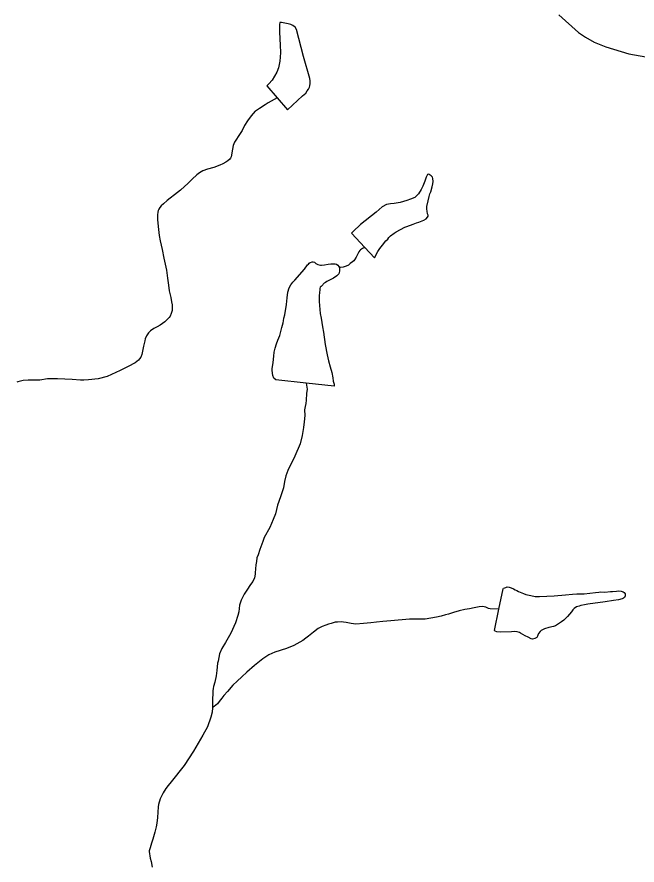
# Model space of a CAD drawing. Extents: x 2220236 to 2384410, y 720751 to 894131.
# Drawn here: x 2258849 to 2261721, y 824260 to 828191 of the extents above; entities that cross this region are included whole.
import ezdxf

# ---------------------------------------------------------------- set-up
doc = ezdxf.new("R2010")
doc.units = 0
for name, color, linetype in [('Exist Hydrographic Misc Water Feature', 7, 'Continuous'), ('Exist Hydrographic Pond Under 1500 Sq Ft', 7, 'Continuous'), ('Exist Road Secondary Type 51 Attributed', 7, 'Continuous')]:
    doc.layers.add(name, color=color, linetype=linetype)

msp = doc.modelspace()

# ---------------------------------------------------------------- linework, layer by layer
at = {"layer": 'Exist Hydrographic Misc Water Feature'}
for points in [[(2260054.1, 827815.9), (2260012.3, 827792.2), (2259998.7, 827783.6), (2259972.7, 827766.8), (2259958.4, 827757.2), (2259952.8, 827753.4), (2259942.7, 827742.8), (2259933.6, 827732.5), (2259917.1, 827708.9), (2259903.2, 827687.2), (2259891.2, 827664.5), (2259881.8, 827650.6), (2259855.7, 827610.1), (2259850.1, 827594.8), (2259846.5, 827578.5), (2259840.5, 827542.5), (2259837.7, 827536), (2259834.4, 827531.8), (2259824.7, 827523.8), (2259815.7, 827517.4), (2259802.4, 827510.5), (2259788.9, 827504.2), (2259761.1, 827493.3), (2259731.1, 827485.7), (2259709.3, 827477), (2259694.3, 827468.5), (2259681.3, 827458.9), (2259659.6, 827438.7), (2259641.8, 827420.3), (2259606.1, 827388.3), (2259592.1, 827377.8), (2259544.7, 827339.4), (2259526.7, 827325), (2259516.6, 827315.4), (2259510.9, 827307.3), (2259506.5, 827300.1), (2259503.1, 827293.7), (2259501.6, 827285.5), (2259500, 827273.1), (2259499.2, 827251.1), (2259500.6, 827236.3), (2259502.8, 827218.9), (2259507.9, 827177.1), (2259512.3, 827153.1), (2259520.7, 827113.5), (2259529, 827073.4), (2259541.6, 827017.3), (2259545.8, 826979.5), (2259550, 826947.3), (2259554.1, 826922), (2259561, 826890.7), (2259564.8, 826869.9), (2259567.2, 826856.1), (2259567.2, 826843.6), (2259566.9, 826829.9), (2259563.4, 826815.8), (2259557.6, 826803.8), (2259553.5, 826797.3), (2259533.1, 826778.1), (2259511.8, 826762.8), (2259497.5, 826754.9), (2259481.9, 826747), (2259466.9, 826735.8), (2259458.2, 826727.1), (2259448.4, 826712.6), (2259443.2, 826698.6), (2259440.4, 826690.4), (2259437.2, 826676.7), (2259434.9, 826664.3), (2259426.9, 826626.8), (2259422.1, 826614.7), (2259416.7, 826606.6), (2259411.3, 826600.8), (2259395.6, 826588.1), (2259363.5, 826570), (2259326, 826551.8), (2259266.1, 826525.1), (2259224.5, 826513.9), (2259179.8, 826508.2), (2259158.5, 826507.7), (2259142.4, 826508), (2259104.4, 826509.8), (2259036.2, 826512.8), (2258990.3, 826512.8), (2258954.5, 826508), (2258922.6, 826507.6), (2258900.7, 826507.4), (2258876.7, 826505.3), (2258852.6, 826499.3), (2258848.7, 826498.7)], [(2260459.9, 827122), (2260449.3, 827118.3), (2260440.4, 827111.9), (2260436.3, 827107.7), (2260431.9, 827102.2), (2260428.5, 827095.7), (2260426.4, 827089.2), (2260424.4, 827086), (2260420.6, 827077.9), (2260412.5, 827065.6), (2260408.5, 827060.7), (2260402.8, 827055.3), (2260392.8, 827047.3), (2260384.1, 827040.9), (2260373.2, 827035.2), (2260359, 827030.6), (2260348.8, 827030.1), (2260340.3, 827032)], [(2260188.4, 826492.9), (2260192.4, 826465), (2260190.4, 826445.3), (2260188.8, 826415.2), (2260186.8, 826399.5), (2260182.9, 826384.8), (2260180.9, 826369.4), (2260181.4, 826343.2), (2260179.5, 826313.7), (2260176, 826287.5), (2260170.3, 826251.5), (2260160.7, 826213), (2260135.2, 826154.5), (2260104, 826088.9), (2260093.9, 826064.5), (2260088.2, 826038.4), (2260082.6, 826008), (2260069, 825966.6), (2260055.4, 825928.2), (2260045.7, 825888.4), (2260036, 825862.4), (2260020.1, 825824), (2259994.5, 825777.9), (2259986.9, 825759.1), (2259982.8, 825747.7), (2259973.1, 825723.3), (2259965.3, 825697.2), (2259959.8, 825683.5), (2259957.8, 825667.2), (2259955.8, 825651.5), (2259954.1, 825632.8), (2259952.1, 825614.8), (2259952, 825608.9), (2259948.3, 825591), (2259940.5, 825574.7), (2259930.7, 825561.1), (2259912.7, 825534.3), (2259900.8, 825514.9), (2259887.2, 825488.2), (2259879.8, 825464.5), (2259875.9, 825434.4), (2259872.2, 825416.4), (2259860.4, 825382.2), (2259838.7, 825334.1), (2259814.6, 825292), (2259797.2, 825263.8), (2259787.6, 825239.4), (2259780, 825205.8), (2259778.1, 825195.3), (2259774.5, 825161.6), (2259771.7, 825136.4), (2259764.8, 825107.7), (2259759.2, 825087.4), (2259757, 825077.7), (2259755.5, 825066.9), (2259755.2, 825055.4), (2259753.7, 825029.2), (2259754, 825011.1), (2259753.9, 824990.8)], [(2261080.2, 825445.5), (2261040.9, 825447), (2261033.1, 825448.8), (2261021, 825454.9), (2261012.9, 825457.4), (2261003.1, 825458.6), (2260989.3, 825456.2), (2260966.5, 825451.8), (2260945.1, 825448.3), (2260923.4, 825443.8), (2260897.4, 825437.8), (2260870.6, 825430.2), (2260847.5, 825423.1), (2260833.7, 825419.4), (2260813.5, 825413.3), (2260791.5, 825408.8), (2260765.8, 825404.5), (2260739.8, 825400.1), (2260703.7, 825399.8), (2260667.6, 825399.9), (2260579.9, 825392.6), (2260544.1, 825388.4), (2260514.2, 825385.7), (2260488.2, 825382.3), (2260454, 825379.7), (2260417.9, 825377.2), (2260396.3, 825379.3), (2260381.9, 825382.9), (2260374.1, 825384.7), (2260362, 825386.6), (2260350.2, 825386.8), (2260334.1, 825386.2), (2260322.6, 825385.7), (2260304.1, 825380.2), (2260292.2, 825376.5), (2260280, 825371.9), (2260262.5, 825365.7), (2260244.3, 825356.2), (2260222.6, 825339.3), (2260198.6, 825321.1), (2260186.9, 825311.5), (2260172.9, 825300.9), (2260131.5, 825278.2), (2260097.4, 825264.1), (2260043.9, 825247.2), (2260015.4, 825233.7), (2259987.8, 825215.6), (2259949.5, 825185.2), (2259913.1, 825153.8), (2259890.6, 825132.3), (2259868.9, 825112.1), (2259848.8, 825094.4), (2259823.3, 825063.8), (2259807.5, 825046.1), (2259797.4, 825033.2), (2259785.6, 825018), (2259777.8, 825007.4), (2259761.8, 824995.6), (2259753.9, 824990.8)], [(2259753.9, 824990.8), (2259753.8, 824989.2), (2259752.1, 824969.5), (2259746.4, 824945), (2259730.7, 824901.1), (2259709.2, 824862.8), (2259665.7, 824788.3), (2259622.4, 824721.9), (2259563, 824645.4), (2259549.3, 824629.3), (2259537.5, 824615.4), (2259525.6, 824595.4), (2259511.9, 824566.8), (2259504.1, 824540.7), (2259502.3, 824529.3), (2259499, 824481.1), (2259497.1, 824454.9), (2259493.8, 824436.9), (2259486.7, 824412.5), (2259477.5, 824380.5), (2259471.9, 824361), (2259466.2, 824340.7), (2259462.1, 824331), (2259460.7, 824326.1), (2259460.3, 824322.8), (2259466.2, 824292.2), (2259470.8, 824276.7), (2259474.9, 824251)]]:
    msp.add_lwpolyline(points, dxfattribs=at)
at = {"layer": 'Exist Hydrographic Pond Under 1500 Sq Ft'}
for points in [[(2260054.1, 827815.9), (2260102.2, 827760.8), (2260171.7, 827825), (2260186.4, 827837.1), (2260193.5, 827847.5), (2260199.3, 827855.5), (2260203.4, 827865.3), (2260205.2, 827871.8), (2260207.3, 827881.6), (2260206.3, 827894.8), (2260205.2, 827905.6), (2260176.1, 828006.9), (2260143, 828133.2), (2260137, 828143.2), (2260126.6, 828150.6), (2260116.9, 828155.1), (2260104.8, 828158.6), (2260074.8, 828164.2), (2260066.2, 828164.3), (2260065.1, 828156.2), (2260065, 828120.1), (2260068, 828060), (2260070, 828026.5), (2260068.5, 828004.2), (2260066.5, 827986.2), (2260060.6, 827954.5), (2260052.6, 827934), (2260031.2, 827897.7), (2260015.4, 827880), (2260005.4, 827872), (2260054.1, 827815.9)], [(2260459.9, 827122), (2260504.5, 827074.5), (2260520.6, 827104.3), (2260530, 827118.2), (2260542.1, 827132.7), (2260558, 827152.8), (2260566, 827160.8), (2260571.4, 827168.9), (2260579.5, 827176.9), (2260595.5, 827189), (2260605.4, 827195.4), (2260645.2, 827215.9), (2260655.1, 827219.6), (2260683.2, 827229.9), (2260699.1, 827236.1), (2260709.7, 827239.2), (2260725.5, 827245.4), (2260732.8, 827248.5), (2260744.4, 827255.5), (2260750.5, 827262.9), (2260752.9, 827266.8), (2260752.7, 827272.7), (2260750.5, 827278.3), (2260748.4, 827290.8), (2260747.6, 827299.7), (2260747.9, 827312.8), (2260753, 827338.3), (2260757.7, 827358.5), (2260761.9, 827370.9), (2260765.7, 827380.7), (2260772.7, 827403.5), (2260775.3, 827416.6), (2260776.6, 827428.7), (2260775.2, 827441.2), (2260773, 827447.8), (2260766.9, 827454.5), (2260758.8, 827460.2), (2260755.9, 827461.9), (2260751, 827460.4), (2260746.9, 827454.9), (2260744.1, 827447.4), (2260738.5, 827429.5), (2260728.9, 827406), (2260721.6, 827390.4), (2260708.4, 827371), (2260691.7, 827354.3), (2260671.8, 827345.6), (2260654, 827339.4), (2260624, 827330.1), (2260596.6, 827325.8), (2260578.3, 827324.5), (2260560.1, 827321), (2260540.2, 827310.6), (2260512.5, 827286.5), (2260439.5, 827229), (2260406, 827196.9), (2260397.7, 827188.9), (2260459.9, 827122)], [(2260188.4, 826492.9), (2260047.7, 826508.3), (2260038.7, 826516.7), (2260034, 826528.3), (2260031.5, 826551.9), (2260031.4, 826560.1), (2260035.6, 826589.6), (2260038.8, 826618.4), (2260040.8, 826636.4), (2260044.5, 826656), (2260050.2, 826676.2), (2260056.4, 826692.5), (2260066.1, 826714.6), (2260075.7, 826752.1), (2260081.7, 826772.3), (2260083.2, 826782.1), (2260085.4, 826794.5), (2260089.1, 826810.8), (2260096.6, 826858.2), (2260100.5, 826888.3), (2260104, 826914.5), (2260110.3, 826935), (2260117.8, 826948.7), (2260126, 826961), (2260135.7, 826970.6), (2260181, 827021.2), (2260194.9, 827041.5), (2260198.9, 827045.4), (2260201.6, 827049.6), (2260206.2, 827052.8), (2260208.9, 827053.4), (2260216.8, 827055.8), (2260221.1, 827055.8), (2260226.9, 827054), (2260230.8, 827049.6), (2260232.7, 827048), (2260241.8, 827042.9), (2260255.2, 827040.3), (2260259.1, 827040.2), (2260272.9, 827042.2), (2260289.7, 827045.1), (2260302.9, 827046.5), (2260312.4, 827046.3), (2260321.9, 827046.1), (2260328.7, 827044.3), (2260334.9, 827040.9), (2260339, 827034.3), (2260340.3, 827032)], [(2260340.3, 827032), (2260341.3, 827031), (2260343.1, 827024.4), (2260343, 827021.1), (2260343.2, 827012.9), (2260341.7, 827005.7), (2260339.3, 827000.8), (2260330.6, 826990.2), (2260315.6, 826980.6), (2260295.7, 826970.6), (2260283.5, 826964.3), (2260277.5, 826960.1), (2260271.8, 826956.3), (2260267.8, 826952.1), (2260265.8, 826949.9), (2260261.8, 826945.7), (2260257.7, 826941.8), (2260253.7, 826937.7), (2260252, 826932.1), (2260252.2, 826926.2), (2260250.3, 826914.1), (2260248.3, 826897.7), (2260248.4, 826872.2), (2260253.2, 826815.6), (2260257.3, 826794.2), (2260263.7, 826753.8), (2260268.4, 826729.1), (2260276.4, 826672.5), (2260286.3, 826625.4), (2260291.3, 826596.7), (2260299.5, 826568.7), (2260307.5, 826542.3), (2260311.9, 826518.2), (2260313.9, 826502.8), (2260317.9, 826488.6), (2260318, 826479.7), (2260188.4, 826492.9)], [(2261080.2, 825445.5), (2261100.2, 825540.9), (2261102.2, 825543.4), (2261108.2, 825545.6), (2261112.5, 825547.2), (2261120.1, 825549.6), (2261127.9, 825547.8), (2261138.3, 825544.3), (2261148.4, 825539.9), (2261156.2, 825535.8), (2261164.3, 825532.3), (2261172.1, 825527.9), (2261180.2, 825524.4), (2261194.6, 825518.6), (2261206.6, 825514.1), (2261228.8, 825508.7), (2261248.7, 825505), (2261268.4, 825504.6), (2261336.7, 825507.4), (2261390.2, 825511.9), (2261422.5, 825516.2), (2261442.5, 825516.7), (2261476.3, 825516.7), (2261501.6, 825520.4), (2261528.2, 825523.1), (2261544.3, 825525.1), (2261552.2, 825525.9), (2261572.2, 825525.5), (2261598.2, 825528.3), (2261608, 825528.7), (2261625.5, 825530), (2261636, 825530.8), (2261647.1, 825528.9), (2261652.3, 825527.8), (2261657.2, 825526.1), (2261662, 825522.7), (2261666.2, 825517), (2261666.3, 825507.2), (2261662.9, 825500.7), (2261658.2, 825497.5), (2261652.3, 825494.3), (2261634.5, 825489.8), (2261612.4, 825486), (2261573.3, 825480.2), (2261493, 825468.8), (2261476.9, 825466.8), (2261460.7, 825462.9), (2261452.8, 825460.7), (2261440.9, 825456.7), (2261429.3, 825448.8), (2261422.9, 825442.3), (2261417.2, 825434.3), (2261399.3, 825411.7), (2261381.9, 825395.6), (2261370.3, 825387), (2261357.6, 825378.1), (2261344, 825369.5), (2261334.1, 825365.5), (2261312, 825361), (2261291.9, 825354.9), (2261279.9, 825349.5), (2261276.3, 825347), (2261272.3, 825343.1), (2261264.2, 825333.5), (2261262.1, 825325.3), (2261260.3, 825321.1), (2261256.3, 825314.6), (2261254.3, 825313), (2261248.3, 825310.8), (2261236.4, 825306.8), (2261230.2, 825308.6), (2261216.3, 825316.4), (2261202.3, 825322.3), (2261181.9, 825334.2), (2261176.1, 825338.6), (2261166.3, 825340.4), (2261154.2, 825342.3), (2261140.1, 825341.6), (2261086.2, 825339.4), (2261072.2, 825341.4), (2261064, 825344.8), (2261060.1, 825347.5), (2261080.2, 825445.5)]]:
    msp.add_lwpolyline(points, dxfattribs=at)
at = {"layer": 'Exist Road Secondary Type 51 Attributed'}
msp.add_lwpolyline([(2261358.8, 828200.6), (2261449.3, 828117.9), (2261481.5, 828097.2), (2261521.8, 828073.6), (2261575.9, 828052.1), (2261683.4, 828019.5), (2261762.3, 828006), (2261816.3, 827996.5), (2261872.3, 827989), (2261928.3, 827987.6), (2261966.4, 827983.8), (2262048.7, 827976.2)], dxfattribs=at)

doc.saveas('drawing.dxf')
